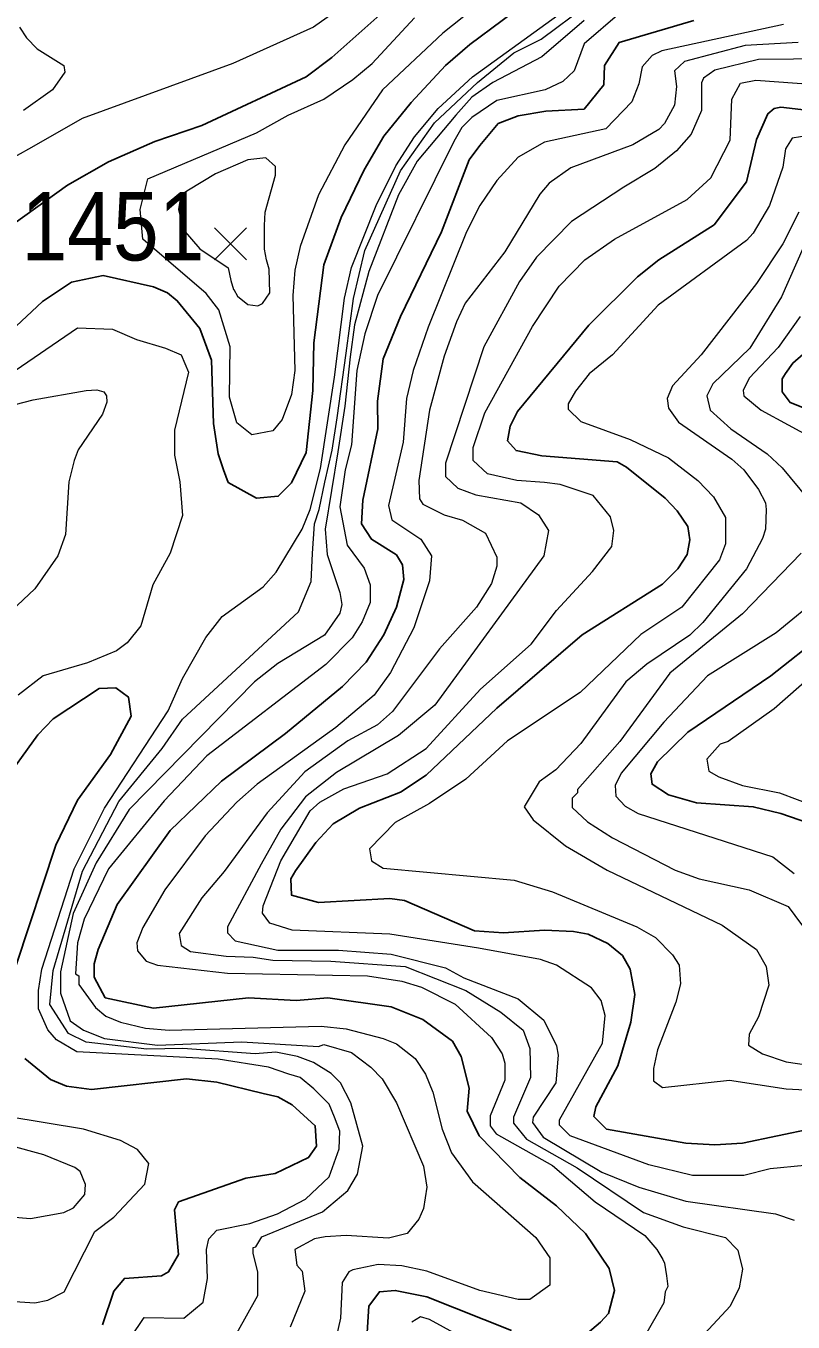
# Model space of a CAD drawing. Extents: x 423 to 448.8, y 7456.3 to 7484.
# Drawn here: x 430.873 to 431.771, y 7467.476 to 7468.994 of the extents above; entities that cross this region are included whole.
import ezdxf
from ezdxf.enums import TextEntityAlignment as Align

# ---------------------------------------------------------------- set-up
doc = ezdxf.new("R2010")
doc.units = 0
doc.header["$LTSCALE"] = 0.032
for name, color, linetype, lineweight in [('1', 7, 'Continuous', 25), ('2', 7, 'Continuous', 13), ('21', 7, 'Continuous', 25)]:
    doc.layers.add(name, color=color, linetype=linetype, lineweight=lineweight)
doc.layers.add('61', color=7, linetype='Continuous')

msp = doc.modelspace()

# ---------------------------------------------------------------- linework, layer by layer
at = {"layer": '1'}
for points in [[(430.8213, 7468.7356), (430.9218, 7468.8075), (430.9698, 7468.8346), (431.0239, 7468.8585), (431.0788, 7468.8771), (431.201, 7468.9343), (431.2312, 7468.9567), (431.3016, 7469.0194), (431.3503, 7469.0534), (431.4006, 7469.079), (431.4214, 7469.0952), (431.4261, 7469.1029), (431.4261, 7469.113), (431.4207, 7469.1192), (431.3952, 7469.13), (431.3395, 7469.1385), (431.3039, 7469.1354), (431.1198, 7469.0697), (431.0843, 7469.0635), (431.0657, 7469.065), (431.0401, 7469.072), (431.0131, 7469.1021), (431.0239, 7469.1718), (431.0247, 7469.2058)], [(431.4686, 7469.0287), (431.3928, 7468.9722), (431.3642, 7468.9475), (431.324, 7468.9042), (431.2923, 7468.8647), (431.2691, 7468.8253), (431.242, 7468.7696), (431.2219, 7468.7139), (431.2103, 7468.6227), (431.2088, 7468.567), (431.201, 7468.4943), (431.184, 7468.4587), (431.1685, 7468.4432), (431.143, 7468.4408), (431.1098, 7468.4594), (431.1044, 7468.4741), (431.0982, 7468.4927), (431.0928, 7468.5283), (431.0904, 7468.6025), (431.0765, 7468.6397), (431.0502, 7468.6721), (431.0386, 7468.6814), (431.0224, 7468.6884), (430.9636, 7468.7015), (430.9265, 7468.6938), (430.8924, 7468.6713), (430.8553, 7468.6366)], [(431.6551, 7469.0001), (431.5676, 7468.9745), (431.5506, 7468.9475), (431.5499, 7468.925), (431.5267, 7468.8964), (431.4818, 7468.8941), (431.4493, 7468.8887), (431.4261, 7468.8794), (431.4044, 7468.8539), (431.3921, 7468.8369), (431.3596, 7468.7526), (431.3116, 7468.6536), (431.2915, 7468.6041), (431.2846, 7468.5546), (431.2853, 7468.5221), (431.2676, 7468.4386), (431.266, 7468.4107), (431.2776, 7468.3929), (431.307, 7468.3744), (431.3139, 7468.3628), (431.3155, 7468.3458), (431.307, 7468.3133), (431.2923, 7468.2808), (431.2714, 7468.249), (431.2436, 7468.2204), (431.1771, 7468.1655), (431.102, 7468.1098), (431.0417, 7468.0518), (430.9798, 7467.9652), (430.9574, 7467.9126), (430.9528, 7467.8956), (430.9527, 7467.8801), (430.9659, 7467.8561), (431.0224, 7467.8437), (431.1338, 7467.8561), (431.1894, 7467.853), (431.2266, 7467.8561), (431.3008, 7467.8453), (431.338, 7467.8306), (431.3727, 7467.8051), (431.3828, 7467.7873), (431.3921, 7467.7502), (431.3898, 7467.7231), (431.4037, 7467.6945), (431.4516, 7467.6457), (431.4942, 7467.6125), (431.5282, 7467.58), (431.556, 7467.539), (431.5622, 7467.5135), (431.5553, 7467.4864), (431.546, 7467.4764), (431.5305, 7467.4632)], [(431.8237, 7468.891), (431.7572, 7468.8988), (431.7494, 7468.8972), (431.7417, 7468.891), (431.7285, 7468.8609), (431.7169, 7468.8114), (431.679, 7468.7611), (431.6141, 7468.7201), (431.5893, 7468.7), (431.5321, 7468.6435), (431.4485, 7468.5422), (431.44, 7468.5252), (431.4369, 7468.5082), (431.447, 7468.4966), (431.4772, 7468.4904), (431.5653, 7468.4834), (431.5762, 7468.4772), (431.6218, 7468.4409), (431.6357, 7468.4262), (431.6481, 7468.4076), (431.6504, 7468.3922), (431.6473, 7468.3751), (431.6365, 7468.3581), (431.6187, 7468.3403), (431.5243, 7468.2808), (431.4246, 7468.1949), (431.3418, 7468.1168), (431.3116, 7468.0967)], [(431.7834, 7468.6095), (431.771, 7468.5991), (431.7626, 7468.587), (431.7587, 7468.5808), (431.7587, 7468.5654), (431.768, 7468.553), (431.8453, 7468.5221)], [(431.8066, 7468.2815), (431.7455, 7468.2328), (431.6481, 7468.167), (431.6125, 7468.1322), (431.6048, 7468.1183), (431.6063, 7468.106), (431.6257, 7468.0936), (431.6582, 7468.0843), (431.7247, 7468.0797), (431.7572, 7468.0719), (431.7897, 7468.0603)], [(430.8437, 7468.1036), (430.887, 7468.164), (430.9048, 7468.1825), (430.9589, 7468.2181), (430.9783, 7468.2189), (430.993, 7468.2081), (430.9961, 7468.1856), (430.9721, 7468.1408), (430.9334, 7468.0874), (430.9079, 7468.0348), (430.8615, 7467.8941)], [(431.3116, 7468.0967), (431.2637, 7468.0781), (431.2327, 7468.0596), (431.2126, 7468.0379), (431.1886, 7468.0046), (431.1832, 7467.9953), (431.184, 7467.976), (431.2157, 7467.9675), (431.2993, 7467.9722), (431.3163, 7467.9698), (431.3983, 7467.9343), (431.4323, 7467.9319), (431.4803, 7467.935), (431.5143, 7467.9335), (431.5313, 7467.9304), (431.5545, 7467.9195), (431.5715, 7467.9056), (431.5808, 7467.8894), (431.5862, 7467.86), (431.5816, 7467.8275), (431.5661, 7467.7765), (431.5406, 7467.7285), (431.5382, 7467.7169), (431.553, 7467.7022), (431.6458, 7467.686), (431.6798, 7467.6837), (431.7123, 7467.686), (431.7943, 7467.703)], [(430.8715, 7467.785), (430.9017, 7467.7602), (430.9203, 7467.7525), (430.9496, 7467.7486), (431.0611, 7467.761), (431.0966, 7467.7571), (431.1508, 7467.744), (431.1678, 7467.7401), (431.1848, 7467.7308), (431.2119, 7467.7061), (431.2134, 7467.6821), (431.2041, 7467.6689), (431.1647, 7467.6504), (431.1307, 7467.645), (431.0518, 7467.6171), (431.0471, 7467.6079), (431.0518, 7467.5553), (431.0401, 7467.5351), (431.0316, 7467.5305), (430.9883, 7467.5274), (430.976, 7467.5127)], [(430.976, 7467.5127), (430.9628, 7467.4733)], [(431.4416, 7467.4663), (431.3426, 7467.5058), (431.3055, 7467.5135), (431.2869, 7467.5119), (431.2745, 7467.4949), (431.2706, 7467.4331)]]:
    msp.add_lwpolyline(points, dxfattribs=at)
at = {"layer": '2'}
for points in [[(431.4018, 7468.9275), (431.4443, 7468.9622), (431.4765, 7468.9781), (431.5298, 7469.0179), (431.6269, 7469.0735), (431.6666, 7469.1061), (431.7211, 7469.1394), (431.7309, 7469.1501), (431.7494, 7469.1617), (431.771, 7469.1849), (431.7757, 7469.2058)], [(431.4957, 7469.0921), (431.3612, 7468.9854), (431.2907, 7468.9189), (431.2466, 7468.8547), (431.2157, 7468.7959), (431.1941, 7468.7356), (431.1879, 7468.7077), (431.1855, 7468.6783), (431.1879, 7468.5902), (431.184, 7468.5623), (431.1732, 7468.5329), (431.1623, 7468.5198), (431.1376, 7468.5151), (431.1198, 7468.529), (431.1113, 7468.5592), (431.1121, 7468.618), (431.0989, 7468.6613), (431.0842, 7468.6806), (431.0099, 7468.7443), (431.0069, 7468.7788), (431.0159, 7468.8148), (431.143, 7468.8686), (431.1802, 7468.8895), (431.2219, 7468.908), (431.256, 7468.9312), (431.2784, 7468.9498), (431.3279, 7469.0031)], [(431.2938, 7469.0519), (431.2096, 7468.9923), (431.1152, 7468.9498), (430.9388, 7468.8856), (430.8824, 7468.8531), (430.86, 7468.8407)], [(431.1809, 7467.7664), (431.157, 7467.7749), (431.0982, 7467.7842), (430.9327, 7467.7927), (430.9087, 7467.8066), (430.8986, 7467.8183), (430.8878, 7467.843), (430.8878, 7467.8647), (430.8916, 7467.8894), (430.9295, 7468.007), (430.9651, 7468.0781), (431.0394, 7468.1918), (431.0564, 7468.2297), (431.0835, 7468.2777), (431.1028, 7468.3024), (431.1508, 7468.3372), (431.1662, 7468.3542), (431.1964, 7468.4045), (431.2057, 7468.4277), (431.218, 7468.4757), (431.2343, 7468.5824), (431.2459, 7468.6752), (431.2544, 7468.7108), (431.283, 7468.7835), (431.3062, 7468.8299), (431.3279, 7468.864), (431.3557, 7468.8972), (431.3959, 7468.9343), (431.5282, 7469.0303)], [(431.5267, 7469.0001), (431.4772, 7468.9575), (431.4199, 7468.9274), (431.3951, 7468.9104), (431.3766, 7468.8895), (431.331, 7468.8353), (431.3093, 7468.7959), (431.2745, 7468.7062), (431.2578, 7468.6439), (431.2527, 7468.6065), (431.2463, 7468.5485), (431.2382, 7468.4953), (431.2234, 7468.4045), (431.2258, 7468.3751), (431.2405, 7468.3303), (431.2428, 7468.3164), (431.2405, 7468.3063), (431.2227, 7468.2807), (431.1678, 7468.2475), (431.1407, 7468.2259), (430.9937, 7468.0766), (430.9551, 7468.0139), (430.9281, 7467.9547), (430.9133, 7467.8863), (430.9133, 7467.8616), (430.9249, 7467.829), (430.9404, 7467.8182), (430.9651, 7467.8082), (431.027, 7467.8004), (431.126, 7467.8043), (431.2157, 7467.7991), (431.2219, 7467.8012), (431.2544, 7467.7919), (431.2768, 7467.7749), (431.29, 7467.761), (431.307, 7467.7332), (431.3387, 7467.6589), (431.3426, 7467.6342), (431.3387, 7467.6094), (431.3333, 7467.597), (431.3194, 7467.58), (431.2977, 7467.5746), (431.2482, 7467.5777), (431.2235, 7467.5761), (431.2111, 7467.5738), (431.1879, 7467.5614), (431.1902, 7467.5429), (431.1964, 7467.5359), (431.1995, 7467.5127), (431.1825, 7467.4702)], [(431.5684, 7469.0086), (431.5267, 7468.973), (431.515, 7468.9413), (431.5019, 7468.9289), (431.481, 7468.9189), (431.4246, 7468.9065), (431.3952, 7468.8864), (431.3836, 7468.8748), (431.3743, 7468.8585), (431.2846, 7468.6783), (431.2699, 7468.6335), (431.2606, 7468.5902), (431.2544, 7468.5035), (431.2467, 7468.4741), (431.2405, 7468.4308), (431.249, 7468.386), (431.2691, 7468.3589), (431.2761, 7468.3396), (431.2761, 7468.3187), (431.2668, 7468.2963), (431.2552, 7468.2776), (431.2242, 7468.246), (431.085, 7468.1392), (431.0347, 7468.0866), (430.9697, 7468.007), (430.9411, 7467.9482), (430.9334, 7467.9203), (430.9311, 7467.884), (430.9349, 7467.8817), (430.9349, 7467.8716), (430.9543, 7467.8445), (430.9667, 7467.8345), (430.9837, 7467.8275), (431.0131, 7467.8205), (431.0409, 7467.8182), (431.2188, 7467.8229), (431.2482, 7467.8198), (431.2915, 7467.8082), (431.307, 7467.802), (431.3287, 7467.785), (431.341, 7467.7664), (431.3495, 7467.7455), (431.3603, 7467.7022)], [(430.8653, 7468.9924), (430.8738, 7468.98), (430.8863, 7468.9668), (430.9172, 7468.9475), (430.9187, 7468.9397), (430.904, 7468.9189), (430.87, 7468.8949)], [(431.7603, 7468.9955), (431.6179, 7468.9645), (431.6063, 7468.9591), (431.5947, 7468.946), (431.5908, 7468.9258), (431.5824, 7468.9049), (431.5522, 7468.8732), (431.4803, 7468.8578), (431.4493, 7468.84), (431.4245, 7468.8129), (431.4044, 7468.7835), (431.389, 7468.7526), (431.3441, 7468.6412), (431.3263, 7468.5902), (431.3186, 7468.5577), (431.3147, 7468.5066), (431.2977, 7468.4324), (431.3016, 7468.4154), (431.3356, 7468.3929), (431.348, 7468.3736), (431.3457, 7468.3442), (431.3271, 7468.2893), (431.3, 7468.2367), (431.2807, 7468.2104), (431.2358, 7468.1725), (431.1438, 7468.106), (431.1198, 7468.0851), (431.0827, 7468.0456), (431.0355, 7467.9822), (431.01, 7467.9381), (431.003, 7467.9203), (431.0038, 7467.9111)], [(431.7773, 7468.9745), (431.7154, 7468.9707), (431.6442, 7468.9521), (431.6326, 7468.9413), (431.6349, 7468.9228), (431.6326, 7468.9011), (431.621, 7468.8794), (431.6141, 7468.8725), (431.5839, 7468.8546), (431.5112, 7468.8276), (431.4857, 7468.8098), (431.4748, 7468.7967), (431.4339, 7468.7294), (431.3874, 7468.6691), (431.3774, 7468.6474), (431.3627, 7468.6072), (431.3457, 7468.5438), (431.3333, 7468.4618), (431.3341, 7468.4401), (431.3379, 7468.4339), (431.3627, 7468.4215), (431.3844, 7468.4153), (431.4114, 7468.3998), (431.4246, 7468.372), (431.4246, 7468.3612), (431.4184, 7468.3411), (431.4006, 7468.3132), (431.3573, 7468.2645), (431.3024, 7468.191), (431.2846, 7468.1756), (431.2498, 7468.157), (431.1995, 7468.1206), (431.1554, 7468.0727), (431.1051, 7468.0038), (431.0788, 7467.9729), (431.0525, 7467.9312), (431.0548, 7467.9172), (431.0656, 7467.9103), (431.1075, 7467.9048), (431.139, 7467.9037), (431.1623, 7467.9001), (431.2299, 7467.899), (431.317, 7467.8927), (431.3883, 7467.8646), (431.4292, 7467.8391)], [(431.8129, 7468.9552), (431.7309, 7468.9544), (431.6798, 7468.9421), (431.6667, 7468.9328), (431.6643, 7468.9273), (431.6643, 7468.8949), (431.652, 7468.8671), (431.635, 7468.8477), (431.6094, 7468.8268), (431.5731, 7468.8052), (431.512, 7468.765), (431.471, 7468.7232), (431.4509, 7468.6946), (431.4091, 7468.618), (431.3642, 7468.4819), (431.3642, 7468.4664), (431.3789, 7468.4525), (431.3998, 7468.4447), (431.4524, 7468.4355), (431.4733, 7468.4215), (431.4849, 7468.403), (431.4795, 7468.3736), (431.3519, 7468.1987), (431.3093, 7468.1632), (431.2366, 7468.1199), (431.2002, 7468.0913), (431.1716, 7468.0533), (431.1484, 7468.0124), (431.109, 7467.9389), (431.109, 7467.9319), (431.1182, 7467.9226), (431.1678, 7467.9118), (431.2389, 7467.9118), (431.3008, 7467.9072), (431.3642, 7467.8909), (431.3859, 7467.8793), (431.4493, 7467.8546), (431.4795, 7467.8298), (431.4942, 7467.7997), (431.4965, 7467.7889), (431.4934, 7467.7564), (431.4671, 7467.7162), (431.4663, 7467.71), (431.4787, 7467.6929), (431.5475, 7467.6519), (431.5908, 7467.6341), (431.6458, 7467.6179), (431.751, 7467.6032), (431.7726, 7467.5955)], [(431.1198, 7467.4632), (431.1445, 7467.5073), (431.1446, 7467.5352), (431.1392, 7467.5568), (431.1392, 7467.5638), (431.1422, 7467.5646), (431.1492, 7467.5761), (431.2204, 7467.6055), (431.2498, 7467.6303), (431.2613, 7467.6496), (431.2675, 7467.6821), (431.2536, 7467.7332), (431.2413, 7467.7564), (431.2304, 7467.7672), (431.2096, 7467.7803), (431.191, 7467.7873), (431.1658, 7467.7924), (431.1413, 7467.7902), (431.0566, 7467.7967), (431.0147, 7467.796), (430.9437, 7467.804), (430.9228, 7467.8141), (430.9011, 7467.848), (430.9047, 7467.8878), (430.9394, 7468.0042), (430.9817, 7468.0859), (431.0326, 7468.148), (431.0564, 7468.182), (431.1923, 7468.3077), (431.207, 7468.3435), (431.2086, 7468.376), (431.2109, 7468.4108), (431.2165, 7468.4277), (431.2229, 7468.4598), (431.2318, 7468.497), (431.2374, 7468.5348), (431.2479, 7468.6105), (431.2565, 7468.6745), (431.2699, 7468.7309), (431.3115, 7468.8241), (431.3516, 7468.8805), (431.4018, 7468.9275)], [(431.3418, 7468.1477), (431.4052, 7468.2174), (431.4648, 7468.27), (431.4942, 7468.3094), (431.5367, 7468.355), (431.5592, 7468.3844), (431.5614, 7468.403), (431.5576, 7468.4192), (431.5375, 7468.4439), (431.4988, 7468.4571), (431.4803, 7468.4594), (431.4478, 7468.4617), (431.4137, 7468.4695), (431.3967, 7468.485), (431.3967, 7468.5004), (431.4106, 7468.5407), (431.4663, 7468.642), (431.4973, 7468.6891), (431.5274, 7468.7201), (431.5623, 7468.7441), (431.6473, 7468.7905), (431.6751, 7468.816), (431.6976, 7468.8601), (431.6999, 7468.908), (431.71, 7468.9266), (431.7278, 7468.9304), (431.819, 7468.9235)], [(431.7897, 7468.8655), (431.7703, 7468.8624), (431.7625, 7468.85), (431.7595, 7468.8284), (431.744, 7468.7835), (431.7246, 7468.751), (431.7169, 7468.7425), (431.6133, 7468.6667), (431.5599, 7468.6087), (431.5328, 7468.5863), (431.5166, 7468.5662), (431.5081, 7468.5515), (431.5081, 7468.5453), (431.5228, 7468.5306), (431.5808, 7468.5097), (431.6257, 7468.488), (431.6597, 7468.4618), (431.6783, 7468.4424), (431.6922, 7468.4184), (431.6922, 7468.3875), (431.6852, 7468.3689), (431.6411, 7468.3133), (431.5932, 7468.2815), (431.522, 7468.2135), (431.4369, 7468.157), (431.3882, 7468.1121), (431.3457, 7468.0835), (431.3055, 7468.0611), (431.2753, 7468.0302), (431.2776, 7468.0162), (431.2915, 7468.0077), (431.4447, 7467.9938), (431.4895, 7467.9799), (431.5886, 7467.9389), (431.6102, 7467.9265), (431.6303, 7467.9064), (431.638, 7467.894), (431.6396, 7467.8724), (431.6342, 7467.8507), (431.6125, 7467.795), (431.6079, 7467.7734), (431.6079, 7467.7587), (431.6187, 7467.7509), (431.6968, 7467.7594), (431.7634, 7467.7494), (431.8082, 7467.7471)], [(431.778, 7468.7758), (431.7595, 7468.7386), (431.7285, 7468.6923), (431.6636, 7468.6087), (431.6303, 7468.5723), (431.6241, 7468.5577), (431.6257, 7468.5461), (431.6373, 7468.5298), (431.6999, 7468.4865), (431.7138, 7468.4741), (431.7309, 7468.4509), (431.7393, 7468.4355), (431.7401, 7468.4277), (431.7393, 7468.4045), (431.7355, 7468.3937), (431.7169, 7468.3581), (431.6659, 7468.2954), (431.6504, 7468.2807), (431.6001, 7468.2467), (431.5754, 7468.2258), (431.5228, 7468.1539), (431.4934, 7468.123), (431.4741, 7468.109), (431.4563, 7468.0797), (431.4671, 7468.0642), (431.505, 7468.034), (431.5537, 7468.0054), (431.6883, 7467.9412), (431.7285, 7467.9126), (431.7401, 7467.8925)], [(431.7834, 7468.734), (431.7579, 7468.6768), (431.7208, 7468.6164), (431.6775, 7468.5747), (431.6705, 7468.5608), (431.6744, 7468.5438), (431.6984, 7468.5221), (431.7409, 7468.4927), (431.7587, 7468.4764), (431.7889, 7468.4401)], [(431.7796, 7468.6536), (431.754, 7468.6172), (431.72, 7468.5816), (431.713, 7468.567), (431.7138, 7468.5607), (431.734, 7468.5438), (431.7974, 7468.5097)], [(430.853, 7468.5855), (430.9334, 7468.6404), (430.9744, 7468.6389), (431.0023, 7468.6265), (431.0363, 7468.6164), (431.0548, 7468.6087), (431.0633, 7468.5886), (431.0471, 7468.5206), (431.0471, 7468.4912), (431.0533, 7468.4602), (431.0564, 7468.4208), (431.0417, 7468.3767), (431.0216, 7468.3396), (431.0077, 7468.2916), (430.9914, 7468.2715), (430.9791, 7468.2622), (430.945, 7468.2483), (430.8932, 7468.2328), (430.8638, 7468.2104)], [(430.8074, 7468.5368), (430.8816, 7468.5561), (430.9435, 7468.5669), (430.9559, 7468.5677), (430.9643, 7468.5654), (430.9674, 7468.5608), (430.9679, 7468.5532), (430.9628, 7468.5391), (430.9342, 7468.4974), (430.9296, 7468.485)], [(430.9296, 7468.485), (430.9234, 7468.4602), (430.9195, 7468.3983), (430.9102, 7468.3736), (430.8832, 7468.3349), (430.8421, 7468.2962)], [(431.7811, 7468.3767), (431.7123, 7468.3055), (431.6272, 7468.2359), (431.5684, 7468.1562), (431.5189, 7468.0998), (431.5189, 7468.0959), (431.5127, 7468.0897), (431.5127, 7468.0789), (431.5305, 7468.0619), (431.5599, 7468.0433), (431.6334, 7468.0054), (431.6613, 7467.9953), (431.72, 7467.9822), (431.7656, 7467.9629), (431.7904, 7467.9296)], [(431.8059, 7468.3279), (431.7517, 7468.2831), (431.6713, 7468.2328), (431.6202, 7468.1787), (431.57, 7468.1191), (431.563, 7468.1044), (431.5638, 7468.0921), (431.5746, 7468.0804), (431.5901, 7468.0719), (431.7479, 7468.0209), (431.7726, 7468.0015)], [(431.7943, 7468.2336), (431.7494, 7468.1941), (431.6953, 7468.1562), (431.686, 7468.1531), (431.6705, 7468.1353), (431.6728, 7468.1214), (431.6845, 7468.1145), (431.7123, 7468.1044), (431.7556, 7468.0959), (431.8175, 7468.0727)], [(431.785, 7467.6597), (431.7448, 7467.6558), (431.7139, 7467.6481), (431.6535, 7467.6481), (431.6025, 7467.6604), (431.5104, 7467.6945), (431.498, 7467.7068), (431.498, 7467.7131), (431.5483, 7467.8028), (431.5514, 7467.8353), (431.5467, 7467.853), (431.5352, 7467.8677), (431.4942, 7467.894), (431.4756, 7467.901), (431.4029, 7467.9141), (431.2993, 7467.9304), (431.1848, 7467.935), (431.1585, 7467.9435), (431.15, 7467.9551), (431.1508, 7467.9637), (431.1716, 7468.0162), (431.2057, 7468.075), (431.2173, 7468.0851), (431.2451, 7468.1005), (431.2962, 7468.1183), (431.3418, 7468.1477)], [(431.0038, 7467.9111), (431.0138, 7467.8987), (431.027, 7467.894), (431.109, 7467.8848), (431.273, 7467.8817), (431.3132, 7467.8754), (431.3364, 7467.8685), (431.3758, 7467.8484), (431.4184, 7467.8097), (431.4308, 7467.7904), (431.4339, 7467.7796), (431.4339, 7467.7595), (431.4168, 7467.7177), (431.4168, 7467.7061), (431.4238, 7467.6968), (431.4895, 7467.6597), (431.5398, 7467.6171), (431.5978, 7467.5777), (431.6117, 7467.5615), (431.619, 7467.5496), (431.621, 7467.5452), (431.6233, 7467.5305), (431.6249, 7467.5181), (431.6216, 7467.5119), (431.6202, 7467.4988), (431.597, 7467.4586)], [(431.7401, 7467.8925), (431.7432, 7467.8708), (431.7308, 7467.8337), (431.72, 7467.8136), (431.7192, 7467.8004), (431.7355, 7467.7904), (431.7634, 7467.7811), (431.8538, 7467.7679), (431.9397, 7467.7316), (431.983, 7467.7269), (432.0696, 7467.7316), (432.0998, 7467.7192), (432.1122, 7467.7092), (432.1183, 7467.6999), (432.1207, 7467.6697), (432.106, 7467.6442), (432.0634, 7467.5862), (432.0317, 7467.4996), (432.0155, 7467.4717)], [(431.4292, 7467.8391), (431.4555, 7467.8182), (431.4632, 7467.7966), (431.464, 7467.7626), (431.4439, 7467.7162), (431.4439, 7467.7092), (431.4594, 7467.6906), (431.5187, 7467.6569), (431.5962, 7467.6048), (431.6427, 7467.5877), (431.6922, 7467.5754), (431.7069, 7467.5607), (431.7123, 7467.5383), (431.7084, 7467.5166), (431.6976, 7467.4949), (431.6574, 7467.4516)], [(430.9953, 7467.4578), (431.0115, 7467.4818), (431.058, 7467.481), (431.0804, 7467.4995), (431.0858, 7467.5274), (431.0843, 7467.5615), (431.0873, 7467.5738), (431.0966, 7467.5839), (431.1353, 7467.5916), (431.1677, 7467.6032), (431.2002, 7467.6202), (431.2281, 7467.6465), (431.2397, 7467.679), (431.2405, 7467.6999), (431.2343, 7467.7162), (431.2281, 7467.7316), (431.2103, 7467.7494), (431.194, 7467.7626), (431.1809, 7467.7664)], [(430.8599, 7467.5003), (430.8832, 7467.4988), (430.8986, 7467.5019), (430.9179, 7467.5119), (430.9535, 7467.5823), (430.976, 7467.5993), (431.0123, 7467.638), (431.0169, 7467.662), (431.0038, 7467.6782), (430.9837, 7467.6891), (430.9404, 7467.7022), (430.8507, 7467.7169)], [(430.8135, 7467.6032), (430.8785, 7467.5978), (430.9172, 7467.6047), (430.9288, 7467.6102), (430.9419, 7467.6256), (430.9427, 7467.6373), (430.9365, 7467.6527), (430.9303, 7467.6573), (430.894, 7467.672), (430.761, 7467.7084)], [(431.3603, 7467.7022), (431.3712, 7467.6744), (431.3959, 7467.6404), (431.4702, 7467.5753), (431.4864, 7467.5514), (431.4864, 7467.5197), (431.4633, 7467.5026), (431.4493, 7467.5026), (431.4045, 7467.5135), (431.3426, 7467.5359), (431.3132, 7467.5421), (431.2854, 7467.5437), (431.256, 7467.5375), (431.2513, 7467.5351), (431.2435, 7467.5228), (431.2412, 7467.481), (431.2312, 7467.4362)], [(431.399, 7467.45), (431.3457, 7467.4795), (431.3349, 7467.4825), (431.3248, 7467.4763)]]:
    msp.add_lwpolyline(points, dxfattribs=at)
msp.add_lwpolyline([(431.0633, 7468.8017), (431.0543, 7468.7957), (431.0515, 7468.7787), (431.0572, 7468.7553), (431.0765, 7468.7328), (431.11, 7468.7106), (431.1131, 7468.6958), (431.1161, 7468.6853), (431.1163, 7468.6853), (431.1207, 7468.6774), (431.133, 7468.6675), (431.1446, 7468.666), (431.15, 7468.669), (431.1585, 7468.6814), (431.1579, 7468.709), (431.1546, 7468.72), (431.1523, 7468.7325), (431.1523, 7468.7603), (431.1531, 7468.7758), (431.1654, 7468.8191), (431.1654, 7468.8291), (431.1539, 7468.8392), (431.133, 7468.8369), (431.0951, 7468.8207)], close=True, dxfattribs=at)
at = {"layer": '21'}
for p, q in [((431.0937, 7468.7575), (431.1312, 7468.72)), ((431.1312, 7468.7575), (431.0937, 7468.72))]:
    msp.add_line(p, q, dxfattribs=at)

# ---------------------------------------------------------------- texts
at = {"layer": '61', "width": 0.9}
msp.add_text('1451', height=0.08, dxfattribs=at).set_placement((430.9749, 7468.7192), align=Align.CENTER)

doc.saveas('drawing.dxf')
